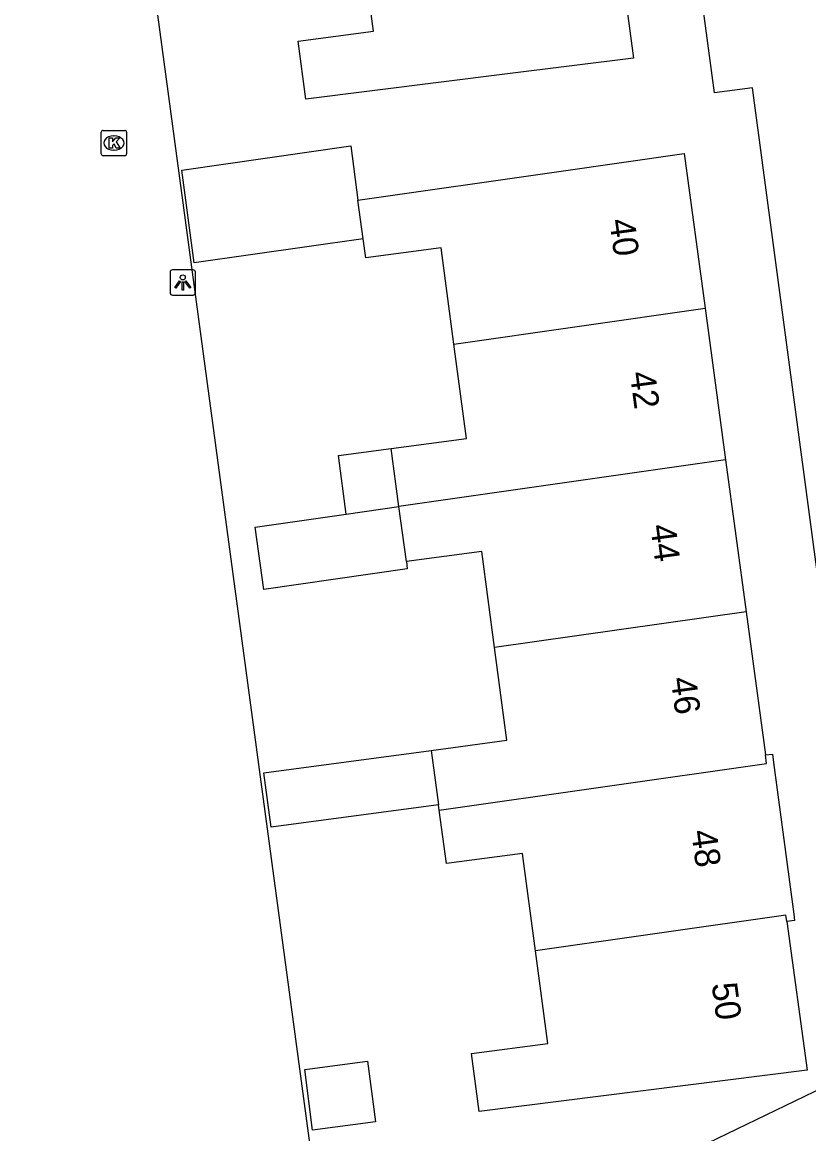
# Model space of a CAD drawing. Extents: x 163427 to 164190, y 380331 to 381641.
# Drawn here: x 163524.16 to 163555.17, y 381334.51 to 381378.33 of the extents above; entities that cross this region are included whole.
import ezdxf

# ---------------------------------------------------------------- set-up
doc = ezdxf.new("R2010")
doc.units = 0
for name, color, linetype in [('IMGEO_Kolk', 7, 'Continuous'), ('IMGEO_Lichtpunt', 7, 'Continuous'), ('IMGEO_Pand', 7, 'Continuous'), ('IMGEO_Pand_nummerreeks', 7, 'Continuous'), ('IMGEO_Rijbaan_lokaal_open', 7, 'Continuous'), ('IMGEO_Voetpad_open', 7, 'Continuous')]:
    doc.layers.add(name, color=color, linetype=linetype)

msp = doc.modelspace()

# ---------------------------------------------------------------- linework, layer by layer
at = {"layer": 'IMGEO_Kolk'}
for p, q in [((163527.276, 381373.144), (163527.276, 381373.996)), ((163527.351, 381374.07), (163528.203, 381374.07)), ((163527.764, 381373.85), (163527.789, 381373.85)), ((163528.277, 381373.996), (163528.277, 381373.144)), ((163528.203, 381373.07), (163527.351, 381373.07)), ((163527.787, 381373.29), (163527.762, 381373.29))]:
    msp.add_line(p, q, dxfattribs=at)
for points in [[(163527.276, 381373.144), (163527.276, 381373.996)], [(163527.351, 381374.07), (163528.203, 381374.07)], [(163527.597, 381373.77), (163527.72, 381373.77), (163527.72, 381373.619), (163527.85, 381373.77), (163528.014, 381373.77), (163527.868, 381373.619), (163528.021, 381373.37), (163527.869, 381373.37), (163527.784, 381373.534), (163527.72, 381373.467), (163527.72, 381373.37), (163527.597, 381373.37), (163527.597, 381373.77)], [(163528.277, 381373.996), (163528.277, 381373.144)], [(163528.203, 381373.07), (163527.351, 381373.07)]]:
    msp.add_lwpolyline(points, dxfattribs=at)
for centre, start, end in [((163527.353, 381373.994), 91.552, 178.448), ((163527.353, 381373.994), 91.552, 178.448), ((163528.201, 381373.994), 1.552, 88.448), ((163528.201, 381373.994), 1.552, 88.448), ((163527.353, 381373.146), 181.552, 268.448), ((163527.353, 381373.146), 181.552, 268.448), ((163528.201, 381373.146), 271.552, 358.448), ((163528.201, 381373.146), 271.552, 358.448)]:
    msp.add_arc(centre, 0.0765, start, end, dxfattribs=at)
for centre, major_axis, ratio, start_param, end_param in [((163527.763, 381373.57), (-0.387, 0.002), 0.722429, 4.712389, 7.853982), ((163527.788, 381373.57), (-0.39, 0.002), 0.717154, 1.570796, 4.712389)]:
    msp.add_ellipse(centre, major_axis=major_axis, ratio=ratio, start_param=start_param, end_param=end_param, dxfattribs=at)
at = {"layer": 'IMGEO_Lichtpunt'}
for p, q in [((163530.896, 381368.571), (163530.088, 381368.571)), ((163530.896, 381368.571), (163530.088, 381368.571)), ((163529.994, 381368.476), (163529.994, 381367.669)), ((163529.994, 381368.476), (163529.994, 381367.669)), ((163530.99, 381367.669), (163530.99, 381368.476)), ((163530.99, 381367.669), (163530.99, 381368.476)), ((163530.088, 381367.575), (163530.896, 381367.575)), ((163530.088, 381367.575), (163530.896, 381367.575))]:
    msp.add_line(p, q, dxfattribs=at)
for points in [[(163530.368, 381368.14), (163530.407, 381368.112), (163530.219, 381367.85), (163530.181, 381367.877), (163530.368, 381368.14)], [(163530.47, 381368.092), (163530.517, 381368.092), (163530.517, 381367.77), (163530.47, 381367.77), (163530.47, 381368.092)], [(163530.58, 381368.112), (163530.618, 381368.139), (163530.805, 381367.877), (163530.766, 381367.849), (163530.58, 381368.112)]]:
    msp.add_lwpolyline(points, dxfattribs=at)
msp.add_circle((163530.493, 381368.274), 0.0994, dxfattribs=at)
for centre, start, end in [((163530.088, 381368.476), 90, 180), ((163530.088, 381368.476), 90, 180), ((163530.896, 381368.476), 0, 90), ((163530.896, 381368.476), 0, 90), ((163530.088, 381367.669), 180, 270), ((163530.088, 381367.669), 180, 270), ((163530.896, 381367.669), 270, 0), ((163530.896, 381367.669), 270, 360)]:
    msp.add_arc(centre, 0.0946, start, end, dxfattribs=at)
at = {"layer": 'IMGEO_Pand'}
for points in [[(163547.446, 381383.008), (163548.257, 381376.912), (163543.296, 381376.294), (163535.339, 381375.304), (163535.035, 381377.586), (163538.011, 381377.982), (163537.531, 381381.591)], [(163537.603, 381369.793), (163530.94, 381368.842), (163530.45, 381372.505), (163537.113, 381373.456), (163537.398, 381371.324)], [(163537.398, 381371.324), (163545.313, 381372.454), (163550.262, 381373.161), (163551.084, 381367.058)], [(163537.603, 381369.793), (163537.398, 381371.324)], [(163541.183, 381365.646), (163540.674, 381369.443), (163537.703, 381369.045), (163537.603, 381369.793)], [(163541.183, 381365.646), (163551.084, 381367.058)], [(163551.084, 381367.058), (163551.891, 381361.075)], [(163538.709, 381361.524), (163541.682, 381361.923), (163541.183, 381365.646)], [(163536.935, 381358.941), (163536.627, 381361.245), (163538.709, 381361.524)], [(163539.015, 381359.238), (163538.709, 381361.524)], [(163551.891, 381361.075), (163539.015, 381359.238)], [(163551.891, 381361.075), (163552.697, 381355.092)], [(163539.306, 381357.067), (163539.345, 381356.777), (163533.683, 381355.969), (163533.353, 381358.43), (163536.935, 381358.941)], [(163536.935, 381358.941), (163539.015, 381359.238)], [(163539.306, 381357.067), (163539.015, 381359.238)], [(163542.784, 381353.678), (163542.277, 381357.464), (163539.306, 381357.067)], [(163552.697, 381355.092), (163542.784, 381353.678)], [(163552.697, 381355.092), (163553.458, 381349.445)], [(163540.291, 381349.624), (163543.274, 381350.023), (163542.784, 381353.678)], [(163540.579, 381347.473), (163533.979, 381346.59), (163533.691, 381348.741), (163540.291, 381349.624)], [(163540.291, 381349.624), (163540.579, 381347.473)], [(163540.606, 381347.27), (163553.503, 381349.11), (163553.458, 381349.445)], [(163553.458, 381349.445), (163553.741, 381349.477), (163553.784, 381349.15), (163554.575, 381343.164), (163554.608, 381342.917), (163554.302, 381342.875)], [(163540.606, 381347.27), (163540.579, 381347.473)], [(163544.398, 381341.712), (163543.888, 381345.56), (163540.888, 381345.166), (163540.606, 381347.27)], [(163554.302, 381342.875), (163554.268, 381343.12), (163544.398, 381341.712)], [(163554.302, 381342.875), (163555.104, 381337.018), (163542.183, 381335.38), (163541.879, 381337.674), (163544.88, 381338.07), (163544.398, 381341.712)], [(163535.307, 381337.037), (163537.77, 381337.363), (163538.087, 381334.976), (163535.611, 381334.648), (163535.307, 381337.037)]]:
    msp.add_lwpolyline(points, dxfattribs=at)
at = {"layer": 'IMGEO_Rijbaan_lokaal_open'}
msp.add_lwpolyline([(163536.034, 381330.138), (163524.164, 381418.345)], dxfattribs=at)
at = {"layer": 'IMGEO_Voetpad_open'}
for points in [[(163557.774, 381339.564), (163557.372, 381342.692), (163552.956, 381375.749), (163551.459, 381375.552), (163545.331, 381421.187)], [(163549.628, 381333.382), (163552.342, 381334.7), (163556.158, 381336.539)]]:
    msp.add_lwpolyline(points, dxfattribs=at)

# ---------------------------------------------------------------- texts
at = {"layer": 'IMGEO_Pand_nummerreeks'}
for s, rotation, p in [('40', 277.6316, (163547.305, 381370.53)), ('42', 277.6304, (163548.111, 381364.511)), ('44', 277.6304, (163548.918, 381358.484)), ('46', 277.6316, (163549.725, 381352.462)), ('48', 277.6316, (163550.533, 381346.435)), ('50', 277.6316, (163551.34, 381340.411))]:
    msp.add_text(s, height=1, rotation=rotation, dxfattribs=at).set_placement(p)

doc.saveas('drawing.dxf')
